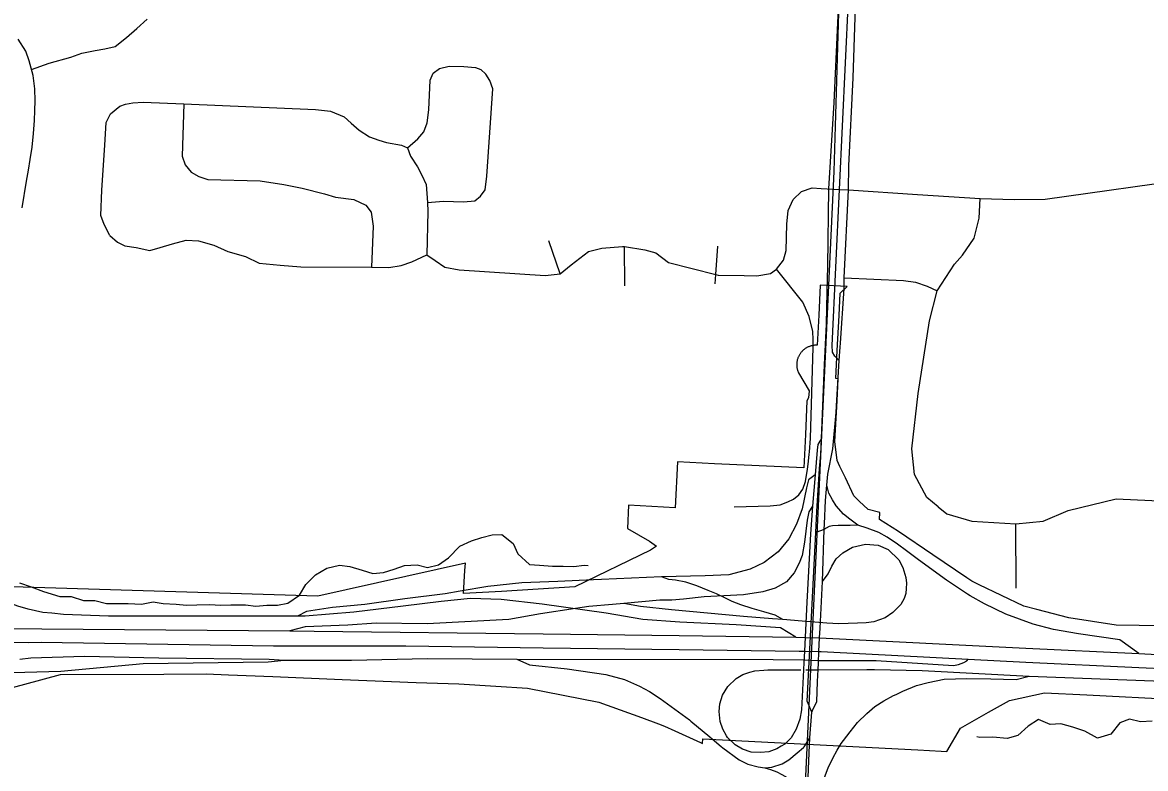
# Model space of a CAD drawing. Extents: x 114843 to 284848, y 317643 to 566895.
# Drawn here: x 197297 to 203056, y 440887 to 444713 of the extents above; entities that cross this region are included whole.
import ezdxf

# ---------------------------------------------------------------- set-up
doc = ezdxf.new("R2010")
doc.units = 0
for name, color, linetype in [('GM_X_City_Street', 7, 'Continuous'), ('GM_X_Corporation', 7, 'Continuous'), ('GM_X_Interchange_Ramps', 7, 'Continuous'), ('GM_X_Interstate_Route', 7, 'Continuous'), ('GM_X_Major_River', 7, 'Continuous'), ('GM_X_Minor_River', 7, 'Continuous'), ('GM_X_Rail_Line', 7, 'Continuous'), ('GM_X_Township_Road', 7, 'Continuous'), ('GM_X_US_Route', 7, 'Continuous')]:
    doc.layers.add(name, color=color, linetype=linetype)

msp = doc.modelspace()

# ---------------------------------------------------------------- linework, layer by layer
at = {"layer": 'GM_X_City_Street'}
for p, q in [((200053.3, 443424.2), (199995.4, 443593.2)), ((200386.5, 443362.1), (200383.6, 443563)), ((202393.1, 441812.5), (202391.6, 442142.1))]:
    msp.add_line(p, q, dxfattribs=at)
for points in [[(199270.5, 444069.9), (199324.2, 444116.7), (199354.2, 444152.2), (199371.3, 444197.3), (199380.4, 444264.4), (199387.5, 444416.4), (199403.3, 444452.1), (199435.4, 444477.3), (199485.5, 444487.8), (199560.1, 444487.3), (199619.5, 444482.1), (199646.9, 444470.9), (199673, 444448.2)], [(199372.9, 443789.2), (199455.3, 443796.9), (199558.1, 443792.1), (199615.9, 443798.3), (199645.4, 443822.1), (199670, 443855), (199677.7, 443924.6), (199708.9, 444372.2), (199693.7, 444414.3), (199673, 444448.2)], [(197796.5, 444284), (197824.9, 444293.6), (197862, 444301), (197915.2, 444303.5), (198124.6, 444294.8), (198800, 444266.6), (198876.3, 444257.6), (198947.1, 444229.2), (198983, 444196), (199023.8, 444159.6), (199076.3, 444125.7), (199124, 444108.7), (199164.1, 444097.9), (199241.2, 444084), (199270.5, 444069.9), (199287.2, 444027.2), (199321.9, 443972.9), (199344.3, 443928.9), (199366.7, 443881.6), (199372.9, 443789.2), (199376.1, 443742.6), (199370.6, 443520.6)], [(198124.6, 444294.8), (198115.5, 444027.8), (198131, 443982.7), (198161, 443945.4), (198201.7, 443922.8), (198248, 443907.3), (198515.1, 443899.9), (198637.5, 443881.5), (198731, 443862.4), (198846.1, 443833.9), (198902.6, 443816), (198995.9, 443805.3), (199057.4, 443776.3), (199085, 443740.5), (199094.3, 443668.1), (199086.2, 443457.5)], [(197744, 443620.3), (197715.3, 443676.7), (197698.3, 443722.3), (197704.1, 443852.7), (197718.2, 444082.7), (197726.5, 444199.1), (197748.5, 444244.4), (197796.5, 444284)], [(201532.6, 443854.6), (201887.1, 443830.1), (202207.5, 443810.7), (202381.5, 443804), (202540.6, 443805.8), (203318.5, 443916.5), (203806.9, 443991.4), (203859.4, 443999.1)], [(199370.6, 443520.6), (199412.2, 443492), (199461.8, 443457.4), (199535.6, 443444.5), (199977.2, 443415.1), (200053.3, 443424.2), (200109.9, 443469.6), (200198.7, 443538.7), (200267, 443555.9), (200373.1, 443564.6), (200383.6, 443563), (200488.8, 443547.2), (200544.6, 443530.5), (200610, 443481.6), (200852.2, 443420.2), (200864.7, 443417), (200998, 443415.3), (201062.9, 443412.6), (201132.6, 443426.1), (201164.2, 443446.8), (201198.8, 443494.3), (201213.4, 443543.4), (201216.5, 443678.1), (201224.1, 443747.6), (201249.6, 443804.9), (201291.5, 443846), (201345.7, 443864.1), (201393.4, 443861.7), (201486.8, 443856.9), (201532.6, 443854.6)], [(201991.9, 442229.5), (201934.6, 442277.5), (201870.4, 442394.4), (201857.2, 442527.1), (201889.8, 442810.1), (201948.9, 443183), (201987.2, 443336.1), (202076.5, 443472.6), (202118, 443519.2), (202176.6, 443606.7), (202202.1, 443708.8), (202207.5, 443810.7)], [(197744, 443620.3), (197783.5, 443585.8), (197821.3, 443567.3), (197879.2, 443558.6), (197949, 443543.7), (198003.2, 443559.1), (198065.4, 443578.3), (198135.7, 443595.6), (198199.6, 443592.8), (198277.3, 443569.8), (198348.9, 443538.9), (198440.6, 443511.7), (198510.2, 443478.8), (198618, 443467.5), (198723.9, 443460.2), (199086.2, 443457.5), (199175.8, 443456.8), (199237.9, 443466.1), (199294.2, 443485.4), (199370.6, 443520.6)], [(200848.7, 443372.4), (200852.2, 443420.2), (200863, 443564.7)], [(201350.8, 443048.3), (201351.9, 443087.6), (201349, 443127.9), (201331.5, 443205.6), (201298.4, 443279.1), (201164.2, 443446.8)], [(201510.5, 443403.9), (201814.3, 443390), (201876.1, 443381.1), (201935.6, 443360.7), (201987.2, 443336.1)], [(201991.9, 442229.5), (202037.1, 442192.4), (202165, 442154.8), (202391.6, 442142.1), (202530.4, 442155.4), (202658.9, 442209.5), (202905.1, 442269.1), (203344.1, 442249.1), (203930.5, 442220.7), (204063.7, 442242.8), (204179.6, 442312.1)]]:
    msp.add_lwpolyline(points, dxfattribs=at)
at = {"layer": 'GM_X_Corporation'}
for points in [[(203141.1, 441619.1), (202905.5, 441622.4), (202663.5, 441659.2), (202499.1, 441702.1), (202432.5, 441719.5), (202203.6, 441829.3), (202165.7, 441847.6), (202140.3, 441864.8), (201965.2, 441983.1), (201788.3, 442102.6), (201691.4, 442164.4), (201694.2, 442200.6), (201633.4, 442214.8), (201586.8, 442258.5), (201560.5, 442284.7), (201517, 442376.8), (201489, 442436.2), (201474.9, 442466.1), (201463.5, 442564), (201473.8, 442773.1), (201479.4, 442885.4), (201467.9, 442887), (201475.1, 443031.1), (201484.1, 443209.7), (201490, 443324.6), (201525.1, 443358.8), (201387.3, 443365.7), (201380.5, 443212.2), (201372.6, 443057.4), (201369.2, 443057.5), (201365.7, 443057.5), (201362.3, 443057.5), (201358.9, 443057.2), (201355.4, 443056.9), (201352, 443056.5), (201348.6, 443055.9), (201345.3, 443055.2), (201341.9, 443054.4), (201338.6, 443053.5), (201335.3, 443052.5), (201332.1, 443051.3), (201328.9, 443050.1), (201325.7, 443048.7), (201322.6, 443047.3), (201319.6, 443045.7), (201316.6, 443044), (201313.6, 443042.2), (201310.8, 443040.3), (201308, 443038.3), (201305.2, 443036.3), (201302.6, 443034.1), (201300, 443031.8), (201297.5, 443029.5), (201295, 443027), (201292.7, 443024.5), (201290.4, 443021.9), (201288.3, 443019.2), (201286.2, 443016.5), (201284.3, 443013.7), (201282.4, 443010.8), (201280.6, 443007.8), (201278.9, 443004.8), (201277.4, 443001.8), (201275.9, 442998.7), (201274.6, 442995.5), (201273.4, 442992.3), (201272.2, 442989), (201271.2, 442985.8), (201270.3, 442982.4), (201269.5, 442979.1), (201268.9, 442975.7), (201268.3, 442972.3), (201267.9, 442968.9), (201267.6, 442965.6), (201267.4, 442962.2), (201267.3, 442958.8), (201267.3, 442955.4), (201267.5, 442952.1), (201267.8, 442948.7), (201268.1, 442945.4), (201268.6, 442942), (201269.2, 442938.7), (201270, 442935.4), (201270.8, 442932.2), (201271.7, 442928.9), (201276.7, 442916.1), (201331.3, 442823.1), (201328.1, 442788), (201319.9, 442772.5), (201311.4, 442600.3), (201302.9, 442428.1), (200845, 442450.1), (200655.6, 442459.2), (200643.7, 442224.2), (200405.1, 442238), (200399.5, 442117.5), (200511.9, 442053.5), (200547.3, 442027), (200517.3, 442006.6), (200129.6, 441818.8), (199753.4, 441794), (199559.1, 441784.7), (199566, 441901.8), (199568.2, 441940), (198811.7, 441771.7), (197187.3, 441819.7)], [(197064.3, 441254.2), (197308.7, 441320), (197491.5, 441369.2), (198021.8, 441371.6), (198238.3, 441372.6), (198352.7, 441367.9), (198580.6, 441358.6), (198936.8, 441344.1), (199315.3, 441328.6), (199535.2, 441321), (199724.5, 441308.9), (199887.1, 441298.4), (200253.1, 441228.1), (200471.6, 441147.9), (200557.5, 441116.4), (200589.6, 441104.6), (200642, 441080.6), (200773.1, 441020.5), (200784.4, 441015.3), (200785.6, 441038.8), (201888.5, 440982.1), (202007.8, 440976.5), (202036.8, 440975.1), (202106.7, 441093.9), (202250.7, 441175.3), (202358.6, 441236.4), (202537.5, 441275.4), (202755, 441264.5), (203218.9, 441241.3)]]:
    msp.add_lwpolyline(points, dxfattribs=at)
at = {"layer": 'GM_X_Interchange_Ramps'}
for p, q in [((201892.4, 441957.1), (201829.5, 442003.2)), ((200833.2, 441039.5), (200880.4, 441000.3))]:
    msp.add_line(p, q, dxfattribs=at)
for points in [[(201394, 442579.5), (201385.1, 442566.3), (201376.2, 442548.9), (201372.2, 442519), (201361.4, 442393.7), (201348.6, 442232.1), (201337.6, 442091.2), (201319.1, 441740.8), (201306.3, 441489.4), (201303.4, 441431.6), (201301.5, 441393.5), (201291.1, 441188.5), (201283.7, 441139.6), (201264.3, 441089.1), (201239.4, 441044.7), (201205.8, 441012.3), (201187.8, 441001.7)], [(201361.4, 442393.7), (201327.1, 442366.6), (201317.6, 442326.4), (201294.5, 442218.8), (201266.9, 442139.4), (201227.3, 442064.2), (201171.3, 441998.7), (201100.1, 441944), (201027.6, 441909.8), (200918.3, 441880.8), (200797.9, 441874.5), (200573.3, 441870.7), (200266.3, 441856.6), (200224.5, 441854.6)], [(201580.6, 442135.5), (201540.4, 442166.1), (201506.3, 442190.6), (201469.6, 442234.6), (201450.1, 442264.3), (201432.5, 442298.9), (201421.9, 442339.8)], [(201348.6, 442232.1), (201329, 442203.3), (201320.3, 442160.2), (201307.2, 442047.6), (201295.2, 441978.8), (201279.5, 441940.5), (201253.5, 441890.3), (201214.2, 441844.9), (201156.1, 441811.8), (201093.8, 441792.6), (200995.1, 441777.2), (200791.8, 441768.2), (200686.3, 441754.9), (200626.3, 441750.5), (200565.6, 441749.9), (200380.7, 441733.7), (200322.2, 441728.6), (200200.4, 441717.9), (200132.3, 441708.2), (199953.1, 441680), (199790.2, 441650.6), (199372.1, 441629.4), (199111.1, 441632.7), (198964.3, 441622.3), (198745.6, 441614.1), (198667.3, 441593.2)], [(201580.6, 442135.5), (201541.2, 442133.2), (201512.6, 442132.9), (201479.3, 442133.7), (201449.9, 442132), (201434.1, 442127.4), (201418.9, 442118.9), (201407.7, 442112), (201364.6, 442096.7)], [(201829.5, 442003.2), (201783.4, 442037), (201731.8, 442072.7), (201687.9, 442096.7), (201628.3, 442118.7), (201580.6, 442135.5)], [(198707.3, 441669), (198497.6, 441668.9), (198051.9, 441668.5), (197852.4, 441667.6), (197737.3, 441668.8), (197507.6, 441677.1), (197447.6, 441683.4), (197400.5, 441687.5), (197325.5, 441704.6), (197273.3, 441720.2), (197217.7, 441740.8), (197170.5, 441761.9), (197116.8, 441802), (197034.9, 441873), (196965.1, 441933.3), (196898.5, 441992.2)], [(201398.9, 441846.9), (201428.6, 441885.4), (201428.6, 441885.4), (201446.8, 441924.7), (201468.9, 441962.2), (201503.6, 441992.8), (201553.1, 442022.5), (201620.3, 442038.2), (201684.3, 442032.1), (201736.6, 442010.8), (201791.2, 441956.9), (201812.1, 441918), (201826.6, 441866.9), (201830, 441836.8), (201828.1, 441810.5), (201826.2, 441785), (201818.7, 441759.6), (201801.5, 441728.1), (201760.6, 441686.5), (201720.6, 441660.2), (201663.3, 441639.2), (201623.7, 441633.8), (201578.7, 441632), (201483.2, 441629.2), (201421.4, 441632), (201360.6, 441637), (201295.4, 441642.6), (201195.9, 441650.6), (201142.3, 441654.9), (200993.6, 441666.9), (200624.4, 441700), (200465.8, 441717.3), (200380.7, 441733.7)], [(202156.1, 441772.8), (202142.3, 441780.5), (202034.8, 441852.7), (201892.4, 441957.1)], [(201195.9, 441650.6), (201156, 441673.8), (201098.4, 441689.7), (201038.5, 441707.7), (200980.9, 441725.8), (200936.3, 441742.8), (200901.4, 441761), (200855.7, 441782.4), (200813.3, 441800.5), (200754.5, 441823.9), (200697.9, 441842), (200644.7, 441852.5), (200611, 441855.5), (200573.3, 441870.7)], [(200224.5, 441854.6), (200041.7, 441846.3), (199857.3, 441839.5), (199682.7, 441819.8), (199542, 441796.5)], [(199542, 441796.5), (199463.8, 441783.5), (199256.7, 441757), (199052.9, 441728.4), (198887, 441712), (198753.7, 441691.6), (198707.3, 441669)], [(201262, 441560.1), (201184.1, 441608.5), (200957.2, 441624.2), (200668.1, 441637.7), (200478.7, 441652), (200289.2, 441683.6), (199962.5, 441729.9), (199752.2, 441754.4), (199594.2, 441758.4), (199443.3, 441743.5), (199249, 441719.5), (198995.7, 441688.2), (198745.9, 441669), (198707.3, 441669)], [(203020.9, 441476.8), (202923.6, 441546.7), (202712.5, 441577), (202583.2, 441600.4), (202480.2, 441628.1), (202338.8, 441679.2), (202230.1, 441731.9), (202156.1, 441772.8)], [(196142.3, 441549.3), (196204, 441512.5), (196784.3, 441425.6), (196936.5, 441401.9), (197108.7, 441386.7), (197209.4, 441379.6), (197309.3, 441381.2), (197493.4, 441385.7), (197914.8, 441426.1), (198556.1, 441434.9), (198638.4, 441442.5)], [(197282.6, 441448.2), (197339.9, 441454.7), (197614.1, 441462.7), (197995.3, 441454.2), (198561.1, 441447.4), (198638.4, 441442.5)], [(198638.4, 441442.5), (198984.1, 441443.4), (199373.9, 441450.5), (199832, 441448.6), (199834, 441448.6), (201146.1, 441446.2), (201304, 441443.9), (201379.3, 441441.6), (201674.6, 441440.3), (202070.4, 441415.8), (202096.4, 441420), (202123.7, 441430.6), (202139.3, 441439.4), (202146.8, 441448.2)], [(199832, 441448.6), (199896.7, 441418.7), (200089.6, 441398.4), (200287.9, 441368.4), (200384.4, 441343), (200460.2, 441309.7), (200512.5, 441281.4), (200566.1, 441246.7), (200716.6, 441137.1), (200725, 441130)], [(200907.4, 441055.4), (200888.4, 441089), (200874.2, 441128.8), (200869.5, 441180), (200873.6, 441219.1), (200887.1, 441262.6), (200913.7, 441307.1), (200956, 441349), (200990.6, 441369.3), (201026.1, 441381.7), (201052.9, 441387.9), (201098.4, 441391.8)], [(201098.4, 441391.8), (201118.7, 441393.5), (201288.8, 441393.5)], [(201314.5, 441393.5), (201377.6, 441393.7), (201627.5, 441395.6), (201666.9, 441394.7), (201910.4, 441389.3), (202458.8, 441361.3), (203233.4, 441331.8), (203275.1, 441346.1), (203313.8, 441370), (203326.3, 441391.4)], [(201479.4, 440989.4), (201495.8, 441014.7), (201506.6, 441031.5), (201541, 441076), (201579.7, 441123.2), (201626.2, 441169.5), (201668.5, 441205.4), (201714.3, 441234.4), (201762.7, 441260.8), (201776.8, 441267.3), (201812, 441283.7), (201882.2, 441312), (201941.1, 441328.9), (202022.5, 441345.1), (202138.8, 441349.4), (202263, 441347.7), (202392.2, 441343.4), (202458.8, 441361.3)], [(200725, 441130), (200821.5, 441049.3), (200833.2, 441039.5)], [(201187.8, 441001.7), (201165.2, 440988.6), (201123.6, 440973.5), (201082, 440968.9), (201034.2, 440971.1), (200989, 440987.1), (200951.6, 441009.4), (200912.1, 441047), (200907.4, 441055.4)], [(201301.2, 440994.8), (201305.7, 440998.6), (201334.5, 441044.3)], [(200880.4, 441000.3), (200888.3, 440993.8), (200972.8, 440931.1), (201017.2, 440909.5), (201069.4, 440896.3), (201103.3, 440889.8)], [(201103.3, 440889.8), (201140.3, 440894.3), (201192.2, 440911.3), (201227, 440931.3), (201270, 440968.3), (201301.2, 440994.8)], [(201320.7, 440717.9), (201403.2, 440819.9), (201415.4, 440855.6), (201429.3, 440890.9), (201451.7, 440940.8), (201473.9, 440980.9), (201479.4, 440989.4)], [(201103.3, 440889.8), (201133.1, 440882.2), (201164.9, 440870), (201191.1, 440857.1), (201218.3, 440841.7), (201238.2, 440823.6), (201253.4, 440807.6), (201270.2, 440784.3), (201287.6, 440762), (201320.7, 440717.9)]]:
    msp.add_lwpolyline(points, dxfattribs=at)
at = {"layer": 'GM_X_Interstate_Route'}
msp.add_line((201391.8, 441486.7), (201424.2, 441485.1), dxfattribs=at)
for points in [[(195273.8, 441628.2), (195409.6, 441627.2), (195724.5, 441625.9), (195988.5, 441621.8), (196118.7, 441619.8), (196194.5, 441618.6), (196483.8, 441612.8), (197396.2, 441603.9), (198667.3, 441593.2), (198792.6, 441592.2), (199966.2, 441577.5), (200664.6, 441568.6), (201262, 441560.1), (201309.9, 441559.4), (201384.7, 441557.5), (202442.8, 441505), (203020.9, 441476.8)], [(195978.3, 441552.3), (196110.5, 441549.9), (196142.3, 441549.3), (196184, 441548.5), (196368.3, 441544.1), (196483.5, 441543), (197328.9, 441533.8), (197392.7, 441534.5), (198584.7, 441517), (199261.9, 441515.5), (199966.2, 441505.6), (200664.6, 441496.7), (201279.4, 441489.7)], [(201279.4, 441489.7), (201306.3, 441489.4), (201381, 441487.3), (201391.8, 441486.7)], [(201424.2, 441485.1), (202146.8, 441448.2), (202442.8, 441433.1), (203020.9, 441404.9), (203326.3, 441391.4)], [(203020.9, 441476.8), (203932.4, 441427.8), (205038.8, 441372.1), (206496.2, 441298), (207077.7, 441272.3), (207523.8, 441251), (207756.7, 441237.7), (208147.9, 441217), (210267.3, 441101.8), (211492, 441035.7), (211749.2, 441026.1), (212238.3, 441000.9), (212297.2, 440997.5), (212346.4, 440992.9), (212694.6, 440965.3), (212907.8, 440942.5), (213024.7, 440928.1), (213377.3, 440877.6), (213674.2, 440825.3), (213908.2, 440782.4), (214291.1, 440698.9), (214534.9, 440635.8), (215146.8, 440478.4)]]:
    msp.add_lwpolyline(points, dxfattribs=at)
at = {"layer": 'GM_X_Major_River'}
msp.add_lwpolyline([(197294.9, 443762.5), (197316.7, 443898.5), (197327.4, 443954.5), (197336.1, 444010.5), (197346.9, 444072.5), (197353.8, 444142.5), (197358.7, 444210.6), (197359.3, 444260.7), (197362, 444310.8), (197360.8, 444372.9), (197351.6, 444441.2), (197330.6, 444515.6), (197313.2, 444565.9), (197273.9, 444626.5)], dxfattribs=at)
at = {"layer": 'GM_X_Minor_River'}
for points in [[(197343.2, 444470.8), (197433.1, 444504), (197545.3, 444535.2), (197601.5, 444554.9), (197669.6, 444568.4), (197719.7, 444578), (197771.8, 444589.7), (197830.1, 444635.4), (197882.4, 444681.1), (197936.8, 444728.9)], [(197280.5, 441839.3), (197340.4, 441818.8), (197404.3, 441794.2), (197488.2, 441769.5), (197546.3, 441769.1), (197610.2, 441748.6), (197668.2, 441748.1), (197728.1, 441733.6), (197838.2, 441732.8), (197906.2, 441730.3), (197966.4, 441741.9), (198018.3, 441733.5), (198084.4, 441729), (198138.4, 441724.5), (198190.4, 441726.1), (198256.4, 441727.6), (198314.5, 441725.2), (198364.5, 441726.8), (198440.6, 441726.3), (198492.6, 441719.8), (198550.6, 441725.4), (198604.7, 441725), (198656.8, 441734.7), (198717, 441776.3), (198749.4, 441830.2), (198799.7, 441880), (198858, 441913.7), (198922.1, 441929.2), (198976.1, 441922.8), (199038, 441904.3), (199094, 441887.8), (199148, 441891.4), (199202.2, 441909.1), (199256.3, 441928.7), (199320.4, 441932.3), (199374.3, 441917.8), (199430.5, 441931.4), (199480.7, 441967.2), (199539.1, 442026.9), (199599.3, 442054.5), (199651.5, 442072.2), (199705.6, 442085.8), (199755.6, 442087.4), (199813.4, 442040.9), (199837.1, 441988.5), (199896.8, 441933.9), (199948.8, 441929.5), (200014.8, 441925), (200068.8, 441924.6), (200124.9, 441922.2), (200176.9, 441929.8), (200196.9, 441927.6)], [(203089.9, 441129.6), (203029.8, 441126), (202973.8, 441140.5), (202923.7, 441120.8), (202877.3, 441063), (202809.1, 441043.4), (202745.3, 441078), (202683.4, 441098.5), (202621.5, 441117.1), (202567.4, 441113.4), (202507.5, 441138), (202453.3, 441104.3), (202401, 441056.5), (202346.8, 441040.9), (202272.8, 441047.5), (202206.8, 441046), (202190.8, 441050.1)]]:
    msp.add_lwpolyline(points, dxfattribs=at)
at = {"layer": 'GM_X_Rail_Line'}
msp.add_lwpolyline([(202617.5, 407244), (201635.4, 411995.4), (200547.8, 417287.5), (200373.1, 418053.6), (200322.3, 418360), (200539.5, 423217.6), (200698.7, 427409.5), (200971.1, 433246.5), (201218.2, 438803.9), (201459.3, 443947.7), (201503.1, 445460.4), (201457.1, 446273.6), (201299.4, 448868.6), (201217, 450546.7)], dxfattribs=at)
at = {"layer": 'GM_X_Township_Road'}
for points in [[(201321.9, 442422), (201326, 442447.2), (201331.3, 442497.6), (201332.7, 442510.9), (201337.4, 442579.3), (201350.8, 443048.3)], [(200946.9, 442229.7), (201131.8, 442233.4), (201181.9, 442238.8), (201221.6, 442254), (201251.4, 442268.6), (201277.9, 442291), (201298.3, 442320.2), (201311.9, 442359.5), (201321.9, 442422)]]:
    msp.add_lwpolyline(points, dxfattribs=at)
at = {"layer": 'GM_X_US_Route'}
for p, q in [((201485.4, 442980.1), (201490.4, 443048)), ((201478.2, 442863.8), (201485.4, 442980.1)), ((201471.1, 442747.6), (201478.2, 442863.8)), ((201374.5, 441331.4), (201376.2, 441365)), ((201344.6, 441176.2), (201348.7, 441185.3)), ((201334.5, 441044.3), (201344.6, 441176.2)), ((201331.3, 440968.1), (201334.5, 441044.3)), ((201320.7, 440717.9), (201331.3, 440968.1))]:
    msp.add_line(p, q, dxfattribs=at)
for points in [[(201485.4, 442980.1), (201463.1, 443000.9), (201450.8, 443021.7), (201448.6, 443056.6), (201486.8, 443856.9), (201532.6, 444831.9), (201543.9, 445309.4), (201536.1, 445548.1), (201514.1, 445955.1), (201504.7, 446153.8), (201510.3, 446185.1), (201523.4, 446206.4), (201534.7, 446220.5)], [(201532.6, 443854.6), (201534.3, 443978.1), (201556.8, 444428.6), (201577.8, 445051.8), (201585.3, 445308.2), (201575.2, 445514.9), (201560.5, 445738.7), (201557, 445813.7)], [(201423.6, 443330.5), (201427.2, 443463.6), (201432.1, 443859.7), (201458.6, 444301.8), (201484.7, 444861.1), (201495.1, 445245.4), (201494.4, 445256.2)], [(201510.8, 443352.7), (201510.5, 443403.9), (201532.6, 443854.6)], [(201410.2, 442957.8), (201419.1, 443165.5), (201423.6, 443330.5)], [(201490.4, 443048), (201491.9, 443068.9), (201510.8, 443347.6), (201510.8, 443352.7)], [(201344.6, 441176.2), (201320, 441232), (201364.6, 442096.7), (201370.1, 442204.7), (201383.7, 442426.2), (201390.4, 442496.6), (201394, 442579.5), (201410.2, 442957.8)], [(201427, 442396.7), (201451.6, 442526.4), (201468.9, 442712.7), (201471.1, 442747.6)], [(201376.2, 441365), (201377.6, 441393.7), (201378.9, 441429), (201381, 441487.3), (201384.7, 441557.5), (201387.5, 441607), (201398.9, 441846.9), (201407.7, 442112), (201408.9, 442141.5), (201414.9, 442260.7), (201421.9, 442339.8), (201427, 442396.7)], [(201348.7, 441185.3), (201369.6, 441230.8), (201374.5, 441331.4)]]:
    msp.add_lwpolyline(points, dxfattribs=at)

doc.saveas('drawing.dxf')
